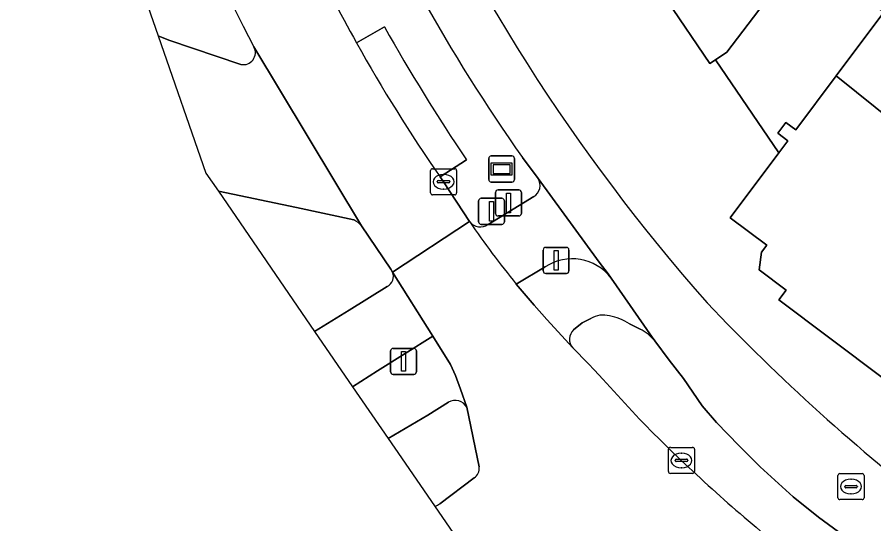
# Model space of a CAD drawing. Extents: x 161087 to 161926, y 382572 to 383873.
# Drawn here: x 161086.95 to 161119.81, y 383264.12 to 383283.53 of the extents above; entities that cross this region are included whole.
import ezdxf

# ---------------------------------------------------------------- set-up
doc = ezdxf.new("R2010")
doc.units = 0
for name, color, linetype in [('IMGEO_Berm_groen', 7, 'Continuous'), ('IMGEO_Berm_open', 7, 'Continuous'), ('IMGEO_Drukknoppaal', 7, 'Continuous'), ('IMGEO_Fietspad_gesloten', 7, 'Continuous'), ('IMGEO_Fietspad_open', 7, 'Continuous'), ('IMGEO_Kolk', 7, 'Continuous'), ('IMGEO_OVBaan_gesloten', 7, 'Continuous'), ('IMGEO_Pand', 7, 'Continuous'), ('IMGEO_Pand_overbouw', 7, 'Continuous'), ('IMGEO_Rijbaan_lokaal_gesloten', 7, 'Continuous'), ('IMGEO_Rioolput', 7, 'Continuous'), ('IMGEO_Verkeerseiland_gesloten', 7, 'Continuous'), ('IMGEO_Verkeerseiland_groen', 7, 'Continuous'), ('IMGEO_Verkeerseiland_open', 7, 'Continuous'), ('IMGEO_Verkeersregelinstallatiepaal', 7, 'Continuous'), ('IMGEO_Voetgangersgebied_open', 7, 'Continuous'), ('IMGEO_Voetpad_open', 7, 'Continuous'), ('IMGEO_Wegwijzer', 7, 'Continuous')]:
    doc.layers.add(name, color=color, linetype=linetype)

msp = doc.modelspace()

# ---------------------------------------------------------------- linework, layer by layer
at = {"layer": 'IMGEO_Berm_groen'}
for points in [[(161099.968, 383282.545), (161101.041, 383283.156)], [(161106.931, 383277.353), (161106.333, 383278.153)], [(161104.188, 383278.06), (161103.173, 383277.408), (161103.301, 383277.224), (161104.303, 383275.704), (161104.313, 383275.69)], [(161105.013, 383275.584), (161106.765, 383276.657)]]:
    msp.add_lwpolyline(points, dxfattribs=at)
for centre, radius, start, end in [((161161.856, 383317.37), 67.977, 202.91286, 215.23449), ((161153.994, 383312.736), 61.889, 201.79633, 209.19758), ((161164.642, 383318.913), 72.964, 209.34483, 214.04942), ((161106.516, 383277.084), 0.494, 300.1987, 32.9718), ((161104.72, 383276.014), 0.521, 218.5476, 304.2308)]:
    msp.add_arc(centre, radius, start, end, dxfattribs=at)
at = {"layer": 'IMGEO_Berm_open'}
for points in [[(161101.041, 383283.156), (161099.968, 383282.545)], [(161103.173, 383277.408), (161104.188, 383278.06)]]:
    msp.add_lwpolyline(points, dxfattribs=at)
for centre, radius, start, end in [((161164.642, 383318.913), 72.964, 209.34483, 214.04942), ((161154.505, 383313.003), 62.466, 209.1823, 214.73819)]:
    msp.add_arc(centre, radius, start, end, dxfattribs=at)
at = {"layer": 'IMGEO_Drukknoppaal'}
for p, q in [((161105.3, 383276.013), (161105.3, 383276.813)), ((161105.3, 383276.813), (161105.3, 383276.013)), ((161105.4, 383276.913), (161106.19, 383276.913)), ((161106.19, 383276.913), (161105.4, 383276.913)), ((161106.29, 383276.813), (161106.29, 383276.013)), ((161106.29, 383276.013), (161106.29, 383276.813)), ((161106.19, 383275.913), (161105.4, 383275.913)), ((161105.4, 383275.913), (161106.19, 383275.913))]:
    msp.add_line(p, q, dxfattribs=at)
msp.add_lwpolyline([(161105.72, 383276.788), (161105.87, 383276.788), (161105.87, 383276.038), (161105.72, 383276.038), (161105.72, 383276.788)], dxfattribs=at)
for centre, start, end in [((161105.4, 383276.813), 90, 180), ((161105.4, 383276.813), 90, 180), ((161106.19, 383276.813), 0, 90), ((161106.19, 383276.813), 360, 90), ((161105.4, 383276.013), 180, 270), ((161105.4, 383276.013), 180, 270), ((161106.19, 383276.013), 270, 0), ((161106.19, 383276.013), 270, 0)]:
    msp.add_arc(centre, 0.1, start, end, dxfattribs=at)
at = {"layer": 'IMGEO_Fietspad_gesloten'}
for points in [[(161106.333, 383278.153), (161106.931, 383277.353), (161109.279, 383274.148), (161109.624, 383273.701), (161109.734, 383273.535), (161111.31, 383271.266), (161111.405, 383271.129), (161111.957, 383270.396), (161112.509, 383269.687), (161113.228, 383268.645), (161113.772, 383268), (161114.639, 383267.113), (161115.445, 383266.307), (161116.715, 383265.158), (161117.682, 383264.372), (161118.639, 383263.671), (161118.811, 383263.545)], [(161109.734, 383273.535), (161109.624, 383273.701), (161109.279, 383274.148), (161106.931, 383277.353)], [(161106.765, 383276.657), (161105.013, 383275.584)], [(161106.091, 383273.307), (161107.204, 383273.967)]]:
    msp.add_lwpolyline(points, dxfattribs=at)
for centre, radius, start, end in [((161168.197, 383321.02), 73.125, 203.48551, 221.47762), ((161161.856, 383317.37), 67.977, 202.91286, 215.23449), ((161106.516, 383277.084), 0.494, 300.1987, 32.9718), ((161104.72, 383276.014), 0.521, 218.5476, 304.2308), ((161133.096, 383295.311), 34.835, 214.2814, 219.1732), ((161108.237, 383272.39), 1.885, 37.4029, 123.2173), ((161168.637, 383324.915), 76.079, 223.45622, 232.55524)]:
    msp.add_arc(centre, radius, start, end, dxfattribs=at)
at = {"layer": 'IMGEO_Fietspad_open'}
for points in [[(161104.202, 383268.586), (161103.955, 383269.285), (161103.77, 383269.798), (161103.576, 383270.218), (161102.894, 383271.311), (161100.775, 383269.984), (161099.819, 383269.372)], [(161099.819, 383269.372), (161101.186, 383267.385), (161102.703, 383268.284), (161103.495, 383268.778)]]:
    msp.add_lwpolyline(points, dxfattribs=at)
msp.add_arc((161103.751, 383268.323), 0.522, 30.2204, 119.3928, dxfattribs=at)
at = {"layer": 'IMGEO_Kolk'}
for p, q in [((161102.805, 383276.798), (161102.805, 383277.65)), ((161102.88, 383277.724), (161103.732, 383277.724)), ((161103.293, 383277.504), (161103.318, 383277.504)), ((161103.806, 383277.65), (161103.806, 383276.798)), ((161103.064, 383277.218), (161103.064, 383277.23)), ((161103.502, 383277.181), (161103.104, 383277.181)), ((161103.107, 383277.267), (161103.505, 383277.267)), ((161103.548, 383277.23), (161103.548, 383277.218)), ((161103.316, 383276.944), (161103.291, 383276.944)), ((161103.732, 383276.724), (161102.88, 383276.724)), ((161111.928, 383266.124), (161111.928, 383266.976)), ((161112.003, 383267.05), (161112.855, 383267.05)), ((161112.929, 383266.976), (161112.929, 383266.124)), ((161112.416, 383266.83), (161112.441, 383266.83)), ((161112.187, 383266.544), (161112.187, 383266.556)), ((161112.625, 383266.507), (161112.227, 383266.507)), ((161112.23, 383266.593), (161112.628, 383266.593)), ((161112.439, 383266.27), (161112.414, 383266.27)), ((161112.671, 383266.556), (161112.671, 383266.544)), ((161112.855, 383266.05), (161112.003, 383266.05))]:
    msp.add_line(p, q, dxfattribs=at)
for points in [[(161102.805, 383276.798), (161102.805, 383277.65)], [(161102.88, 383277.724), (161103.732, 383277.724)], [(161103.806, 383277.65), (161103.806, 383276.798)], [(161103.732, 383276.724), (161102.88, 383276.724)], [(161111.928, 383266.124), (161111.928, 383266.976)], [(161112.003, 383267.05), (161112.855, 383267.05)], [(161112.929, 383266.976), (161112.929, 383266.124)], [(161112.855, 383266.05), (161112.003, 383266.05)]]:
    msp.add_lwpolyline(points, dxfattribs=at)
for centre, radius, start, end in [((161102.882, 383277.648), 0.0765, 91.552, 178.448), ((161102.882, 383277.648), 0.0765, 91.552, 178.448), ((161103.73, 383277.648), 0.0765, 1.552, 88.448), ((161103.73, 383277.648), 0.0765, 1.552, 88.448), ((161103.104, 383277.227), 0.0403, 85.8775, 175.7526), ((161103.101, 383277.217), 0.0366, 178.938, 274.7102), ((161103.505, 383277.224), 0.043, 264.8664, 352.4533), ((161103.509, 383277.229), 0.0386, 1.7309, 96.639), ((161102.882, 383276.8), 0.0765, 181.552, 268.448), ((161102.882, 383276.8), 0.0765, 181.552, 268.448), ((161103.73, 383276.8), 0.0765, 271.552, 358.448), ((161103.73, 383276.8), 0.0765, 271.552, 358.448), ((161112.005, 383266.974), 0.0765, 91.552, 178.448), ((161112.005, 383266.974), 0.0765, 91.552, 178.448), ((161112.853, 383266.974), 0.0765, 1.552, 88.448), ((161112.853, 383266.974), 0.0765, 1.552, 88.448), ((161112.227, 383266.553), 0.0403, 85.8775, 175.7526), ((161112.224, 383266.543), 0.0366, 178.938, 274.7102), ((161112.628, 383266.55), 0.043, 264.8664, 352.4533), ((161112.632, 383266.555), 0.0386, 1.7309, 96.639), ((161112.005, 383266.126), 0.0765, 181.552, 268.448), ((161112.005, 383266.126), 0.0765, 181.552, 268.448), ((161112.853, 383266.126), 0.0765, 271.552, 358.448), ((161112.853, 383266.126), 0.0765, 271.552, 358.448)]:
    msp.add_arc(centre, radius, start, end, dxfattribs=at)
for centre, major_axis, ratio, start_param, end_param in [((161103.292, 383277.224), (-0.387, 0.002), 0.722429, 4.712389, 7.853982), ((161103.317, 383277.224), (-0.39, 0.002), 0.717154, 1.570796, 4.712389), ((161112.415, 383266.55), (-0.387, 0.002), 0.722429, 4.712389, 7.853982), ((161112.44, 383266.55), (-0.39, 0.002), 0.717154, 1.570796, 4.712389)]:
    msp.add_ellipse(centre, major_axis=major_axis, ratio=ratio, start_param=start_param, end_param=end_param, dxfattribs=at)
at = {"layer": 'IMGEO_OVBaan_gesloten'}
msp.add_lwpolyline([(161096.033, 383282.394), (161100.162, 383275.535), (161101.278, 383273.873), (161101.346, 383273.763), (161104.303, 383275.704), (161103.301, 383277.224), (161103.173, 383277.408)], dxfattribs=at)
for centre, radius, start, end in [((161155.136, 383313.551), 66.813, 183.39965, 207.79652), ((161153.994, 383312.736), 61.889, 201.79633, 209.19758), ((161154.505, 383313.003), 62.466, 209.1823, 214.73819)]:
    msp.add_arc(centre, radius, start, end, dxfattribs=at)
at = {"layer": 'IMGEO_Pand'}
msp.add_lwpolyline([(161103.491, 383303.042), (161102.047, 383298.578), (161104.359, 383295.177), (161104.908, 383295.55), (161107.804, 383291.289), (161107.278, 383290.932), (161108.928, 383288.506), (161109.47, 383288.875), (161112.409, 383284.551), (161111.862, 383284.179), (161113.514, 383281.749), (161113.732, 383281.897), (161114.163, 383282.19), (161127.864, 383300.155), (161131.65, 383305.119)], dxfattribs=at)
for points in [[(161128.633, 383273.303), (161132.707, 383278.674), (161122.314, 383286.558), (161122.301, 383286.568), (161122.038, 383286.768), (161121.771, 383286.41), (161122.035, 383286.212), (161120.461, 383284.114), (161120.117, 383284.372), (161119.83, 383283.989), (161120.192, 383283.717), (161118.366, 383281.284), (161122.914, 383277.631)], [(161128.633, 383273.303), (161122.914, 383277.631), (161118.366, 383281.284), (161116.81, 383279.212), (161116.431, 383279.497), (161116.12, 383279.083), (161116.507, 383278.792), (161116.16, 383278.329), (161114.296, 383275.847), (161115.697, 383274.796), (161115.493, 383274.524), (161115.411, 383273.848), (161116.445, 383273.072), (161116.167, 383272.702), (161126.05, 383265.285), (161130.831, 383271.64)]]:
    msp.add_lwpolyline(points, close=True, dxfattribs=at)
at = {"layer": 'IMGEO_Pand_overbouw'}
msp.add_lwpolyline([(161127.864, 383300.155), (161114.163, 383282.19), (161113.732, 383281.897), (161116.16, 383278.329), (161116.507, 383278.792), (161116.12, 383279.083), (161116.431, 383279.497), (161116.81, 383279.212), (161118.366, 383281.284), (161120.192, 383283.717), (161119.83, 383283.989), (161120.117, 383284.372), (161120.461, 383284.114), (161122.035, 383286.212), (161121.771, 383286.41), (161121.77, 383286.411), (161122.038, 383286.768), (161122.301, 383286.568), (161122.314, 383286.558), (161126.068, 383291.213), (161131.326, 383297.432), (161131.142, 383297.576)], close=True, dxfattribs=at)
at = {"layer": 'IMGEO_Rijbaan_lokaal_gesloten'}
for points in [[(161092.359, 383282.818), (161094.19, 383277.556), (161094.669, 383276.859), (161097.666, 383276.239), (161099.862, 383275.763)], [(161095.537, 383281.72), (161092.767, 383282.648), (161092.359, 383282.818)], [(161100.162, 383275.535), (161096.033, 383282.394)], [(161104.313, 383275.69), (161104.303, 383275.704), (161101.346, 383273.763), (161102.894, 383271.311), (161103.576, 383270.218), (161103.77, 383269.798), (161103.955, 383269.285), (161104.202, 383268.586), (161104.665, 383266.298)], [(161110.814, 383268.135), (161109.417, 383269.667), (161109.099, 383270.012), (161108.85, 383270.26), (161108.26, 383270.864), (161107.26, 383271.947), (161106.776, 383272.491), (161106.091, 383273.307)], [(161104.482, 383265.881), (161103.157, 383264.89)], [(161102.98, 383264.777), (161107.26, 383258.553), (161113.819, 383253.779)]]:
    msp.add_lwpolyline(points, dxfattribs=at)
for centre, radius, start, end in [((161095.627, 383282.173), 0.462, 258.7611, 28.5398), ((161099.545, 383275.035), 0.794, 39.0423, 66.4881), ((161133.096, 383295.311), 34.835, 214.2814, 219.1732), ((161155.114, 383311.482), 61.979, 224.37685, 230.40125), ((161104.268, 383266.224), 0.404, 302.0189, 10.5927), ((161101.979, 383266.535), 2.023, 299.6395, 305.6029)]:
    msp.add_arc(centre, radius, start, end, dxfattribs=at)
at = {"layer": 'IMGEO_Rioolput'}
for p, q in [((161118.431, 383265.12), (161118.431, 383265.972)), ((161118.506, 383266.046), (161119.358, 383266.046)), ((161119.432, 383265.972), (161119.432, 383265.12)), ((161118.919, 383265.826), (161118.944, 383265.826)), ((161118.69, 383265.54), (161118.69, 383265.552)), ((161119.128, 383265.503), (161118.73, 383265.503)), ((161118.733, 383265.589), (161119.131, 383265.589)), ((161119.174, 383265.552), (161119.174, 383265.54)), ((161119.358, 383265.046), (161118.506, 383265.046)), ((161118.942, 383265.266), (161118.917, 383265.266))]:
    msp.add_line(p, q, dxfattribs=at)
for points in [[(161118.431, 383265.12), (161118.431, 383265.972)], [(161118.506, 383266.046), (161119.358, 383266.046)], [(161119.432, 383265.972), (161119.432, 383265.12)], [(161119.358, 383265.046), (161118.506, 383265.046)]]:
    msp.add_lwpolyline(points, dxfattribs=at)
for centre, radius, start, end in [((161118.508, 383265.97), 0.0765, 91.552, 178.448), ((161118.508, 383265.97), 0.0765, 91.552, 178.448), ((161119.356, 383265.97), 0.0765, 1.552, 88.448), ((161119.356, 383265.97), 0.0765, 1.552, 88.448), ((161118.73, 383265.549), 0.0403, 85.8775, 175.7526), ((161118.727, 383265.539), 0.0366, 178.938, 274.7102), ((161119.131, 383265.546), 0.043, 264.8664, 352.4533), ((161119.135, 383265.551), 0.0386, 1.7309, 96.639), ((161118.508, 383265.122), 0.0765, 181.552, 268.448), ((161118.508, 383265.122), 0.0765, 181.552, 268.448), ((161119.356, 383265.122), 0.0765, 271.552, 358.448), ((161119.356, 383265.122), 0.0765, 271.552, 358.448)]:
    msp.add_arc(centre, radius, start, end, dxfattribs=at)
for centre, major_axis, ratio, start_param, end_param in [((161118.918, 383265.546), (-0.387, 0.002), 0.722429, 4.712389, 7.853982), ((161118.943, 383265.546), (-0.39, 0.002), 0.717154, 1.570796, 4.712389)]:
    msp.add_ellipse(centre, major_axis=major_axis, ratio=ratio, start_param=start_param, end_param=end_param, dxfattribs=at)
at = {"layer": 'IMGEO_Verkeerseiland_gesloten'}
for points in [[(161103.495, 383268.778), (161102.703, 383268.284), (161101.186, 383267.385), (161101.694, 383266.646), (161102.98, 383264.777)], [(161104.665, 383266.298), (161104.202, 383268.586)], [(161103.157, 383264.89), (161104.482, 383265.881)]]:
    msp.add_lwpolyline(points, dxfattribs=at)
for centre, radius, start, end in [((161103.751, 383268.323), 0.522, 30.2204, 119.3928), ((161104.268, 383266.224), 0.404, 302.0189, 10.5927), ((161101.979, 383266.535), 2.023, 299.6395, 305.6029)]:
    msp.add_arc(centre, radius, start, end, dxfattribs=at)
at = {"layer": 'IMGEO_Verkeerseiland_groen'}
for points in [[(161087.94, 383310.012), (161086.953, 383310.04), (161087.341, 383297.234), (161092.359, 383282.818)], [(161092.359, 383282.818), (161092.767, 383282.648), (161095.537, 383281.72)], [(161099.862, 383275.763), (161097.666, 383276.239), (161094.669, 383276.859), (161098.362, 383271.49)], [(161101.346, 383273.763), (161101.278, 383273.873), (161100.162, 383275.535)], [(161098.362, 383271.49), (161099.692, 383272.311), (161101.149, 383273.212)]]:
    msp.add_lwpolyline(points, dxfattribs=at)
for centre, radius, start, end in [((161155.136, 383313.551), 66.813, 183.39965, 207.79652), ((161095.627, 383282.173), 0.462, 258.7611, 28.5398), ((161099.545, 383275.035), 0.794, 39.0423, 66.4881), ((161100.948, 383273.594), 0.432, 297.6875, 22.9653)]:
    msp.add_arc(centre, radius, start, end, dxfattribs=at)
at = {"layer": 'IMGEO_Verkeerseiland_open'}
for points in [[(161108.953, 383271.983), (161108.615, 383271.822), (161108.295, 383271.551)], [(161110.849, 383271.577), (161110.432, 383271.779)], [(161118.811, 383263.545), (161118.639, 383263.671), (161117.682, 383264.372), (161116.715, 383265.158), (161115.445, 383266.307), (161114.639, 383267.113), (161113.772, 383268), (161113.228, 383268.645), (161112.509, 383269.687), (161111.957, 383270.396), (161111.405, 383271.129)], [(161108.26, 383270.864), (161108.85, 383270.26), (161109.099, 383270.012), (161109.417, 383269.667), (161110.814, 383268.135)]]:
    msp.add_lwpolyline(points, dxfattribs=at)
for centre, radius, start, end in [((161109.42, 383271.26), 0.86, 73.2303, 122.8503), ((161109.347, 383270.172), 1.939, 55.9901, 80.4847), ((161108.629, 383271.19), 0.492, 132.745, 221.422), ((161110.045, 383270.011), 1.76, 39.4382, 62.8412), ((161155.114, 383311.482), 61.979, 224.37685, 230.40125)]:
    msp.add_arc(centre, radius, start, end, dxfattribs=at)
at = {"layer": 'IMGEO_Verkeersregelinstallatiepaal'}
for p, q in [((161104.65, 383275.69), (161104.65, 383276.49)), ((161104.65, 383276.49), (161104.65, 383275.69)), ((161104.75, 383276.59), (161105.54, 383276.59)), ((161105.54, 383276.59), (161104.75, 383276.59)), ((161105.64, 383276.49), (161105.64, 383275.69)), ((161105.64, 383275.69), (161105.64, 383276.49)), ((161105.54, 383275.59), (161104.75, 383275.59)), ((161104.75, 383275.59), (161105.54, 383275.59)), ((161107.125, 383273.81), (161107.125, 383274.61)), ((161107.125, 383274.61), (161107.125, 383273.81)), ((161107.225, 383274.71), (161108.015, 383274.71)), ((161108.015, 383274.71), (161107.225, 383274.71)), ((161108.115, 383274.61), (161108.115, 383273.81)), ((161108.115, 383273.81), (161108.115, 383274.61)), ((161108.015, 383273.71), (161107.225, 383273.71)), ((161107.225, 383273.71), (161108.015, 383273.71)), ((161101.275, 383269.943), (161101.275, 383270.743)), ((161101.275, 383270.743), (161101.275, 383269.943)), ((161101.375, 383270.843), (161102.165, 383270.843)), ((161102.165, 383270.843), (161101.375, 383270.843)), ((161102.265, 383270.743), (161102.265, 383269.943)), ((161102.265, 383269.943), (161102.265, 383270.743)), ((161102.165, 383269.843), (161101.375, 383269.843)), ((161101.375, 383269.843), (161102.165, 383269.843))]:
    msp.add_line(p, q, dxfattribs=at)
for points in [[(161105.07, 383276.465), (161105.22, 383276.465), (161105.22, 383275.715), (161105.07, 383275.715), (161105.07, 383276.465)], [(161107.545, 383274.585), (161107.695, 383274.585), (161107.695, 383273.835), (161107.545, 383273.835), (161107.545, 383274.585)], [(161101.695, 383270.718), (161101.845, 383270.718), (161101.845, 383269.968), (161101.695, 383269.968), (161101.695, 383270.718)]]:
    msp.add_lwpolyline(points, dxfattribs=at)
for centre, start, end in [((161104.75, 383276.49), 90, 180), ((161104.75, 383276.49), 90, 180), ((161105.54, 383276.49), 0, 90), ((161105.54, 383276.49), 360, 90), ((161104.75, 383275.69), 180, 270), ((161104.75, 383275.69), 180, 270), ((161105.54, 383275.69), 270, 0), ((161105.54, 383275.69), 270, 0), ((161107.225, 383274.61), 90, 180), ((161107.225, 383274.61), 90, 180), ((161108.015, 383274.61), 0, 90), ((161108.015, 383274.61), 360, 90), ((161107.225, 383273.81), 180, 270), ((161107.225, 383273.81), 180, 270), ((161108.015, 383273.81), 270, 0), ((161108.015, 383273.81), 270, 0), ((161101.375, 383270.743), 90, 180), ((161101.375, 383270.743), 90, 180), ((161102.165, 383270.743), 0, 90), ((161102.165, 383270.743), 360, 90), ((161101.375, 383269.943), 180, 270), ((161101.375, 383269.943), 180, 270), ((161102.165, 383269.943), 270, 0), ((161102.165, 383269.943), 270, 0)]:
    msp.add_arc(centre, 0.1, start, end, dxfattribs=at)
at = {"layer": 'IMGEO_Voetgangersgebied_open'}
msp.add_lwpolyline([(161138.093, 383256.246), (161126.05, 383265.285), (161116.167, 383272.702), (161116.445, 383273.072), (161115.411, 383273.848), (161115.493, 383274.524), (161115.697, 383274.796), (161114.296, 383275.847), (161116.16, 383278.329), (161113.732, 383281.897), (161113.514, 383281.749), (161111.862, 383284.179), (161112.409, 383284.551), (161109.47, 383288.875), (161108.928, 383288.506), (161107.278, 383290.932), (161107.804, 383291.289), (161104.908, 383295.55), (161104.359, 383295.177), (161102.047, 383298.578), (161103.491, 383303.042)], dxfattribs=at)
msp.add_lwpolyline([(161131.326, 383297.432), (161131.142, 383297.576), (161127.864, 383300.155), (161114.163, 383282.19), (161113.732, 383281.897), (161116.16, 383278.329), (161116.507, 383278.792), (161116.12, 383279.083), (161116.431, 383279.497), (161116.81, 383279.212), (161118.366, 383281.284), (161120.192, 383283.717), (161119.83, 383283.989), (161120.117, 383284.372), (161120.461, 383284.114), (161122.035, 383286.212), (161121.771, 383286.41), (161122.038, 383286.768), (161122.301, 383286.568), (161122.314, 383286.558), (161126.068, 383291.213)], close=True, dxfattribs=at)
for centre, radius, start, end in [((161168.197, 383321.02), 73.125, 203.48551, 221.47762), ((161168.637, 383324.915), 76.079, 223.45622, 232.55524)]:
    msp.add_arc(centre, radius, start, end, dxfattribs=at)
at = {"layer": 'IMGEO_Voetpad_open'}
for points in [[(161107.204, 383273.967), (161106.091, 383273.307), (161106.776, 383272.491), (161107.26, 383271.947), (161108.26, 383270.864)], [(161099.819, 383269.372), (161100.775, 383269.984), (161102.894, 383271.311), (161101.346, 383273.763)], [(161111.405, 383271.129), (161111.31, 383271.266), (161109.734, 383273.535)], [(161101.149, 383273.212), (161099.692, 383272.311), (161098.362, 383271.49), (161099.819, 383269.372)], [(161108.295, 383271.551), (161108.615, 383271.822), (161108.953, 383271.983)], [(161110.432, 383271.779), (161110.849, 383271.577)]]:
    msp.add_lwpolyline(points, dxfattribs=at)
for centre, radius, start, end in [((161108.237, 383272.39), 1.885, 37.4029, 123.2173), ((161100.948, 383273.594), 0.432, 297.6875, 22.9653), ((161109.42, 383271.26), 0.86, 73.2303, 122.8503), ((161109.347, 383270.172), 1.939, 55.9901, 80.4847), ((161108.629, 383271.19), 0.492, 132.745, 221.422), ((161110.045, 383270.011), 1.76, 39.4382, 62.8412)]:
    msp.add_arc(centre, radius, start, end, dxfattribs=at)
at = {"layer": 'IMGEO_Wegwijzer'}
for p, q in [((161105.036, 383277.312), (161105.036, 383278.112)), ((161105.036, 383278.112), (161105.036, 383277.312)), ((161105.136, 383278.212), (161105.926, 383278.212)), ((161105.926, 383278.212), (161105.136, 383278.212)), ((161106.026, 383278.112), (161106.026, 383277.312)), ((161106.026, 383277.312), (161106.026, 383278.112)), ((161105.926, 383277.212), (161105.136, 383277.212)), ((161105.136, 383277.212), (161105.926, 383277.212))]:
    msp.add_line(p, q, dxfattribs=at)
for points in [[(161105.137, 383277.944), (161105.925, 383277.944), (161105.925, 383277.48), (161105.137, 383277.48), (161105.137, 383277.944)], [(161105.202, 383277.879), (161105.202, 383277.545), (161105.86, 383277.545), (161105.86, 383277.879), (161105.202, 383277.879)]]:
    msp.add_lwpolyline(points, dxfattribs=at)
for centre, start, end in [((161105.136, 383278.112), 90, 180), ((161105.136, 383278.112), 90, 180), ((161105.926, 383278.112), 0, 90), ((161105.926, 383278.112), 360, 90), ((161105.136, 383277.312), 180, 270), ((161105.136, 383277.312), 180, 270), ((161105.926, 383277.312), 270, 0), ((161105.926, 383277.312), 270, 0)]:
    msp.add_arc(centre, 0.1, start, end, dxfattribs=at)

doc.saveas('drawing.dxf')
